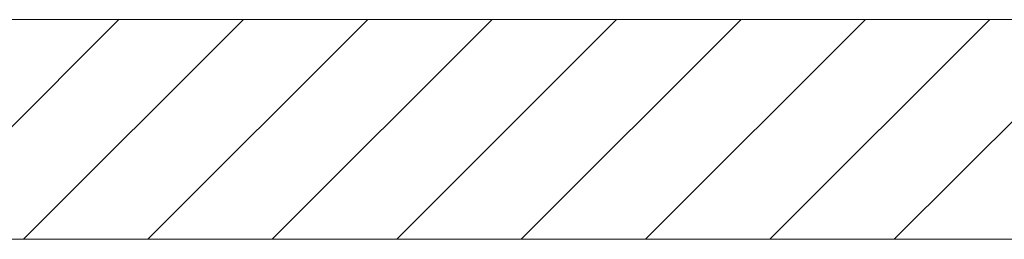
# Model space of a CAD drawing. Extents: x -620 to 300, y 62 to 1112.
# Tile 270 of 286: x 219.78 to 230.97, y 859.28 to 861.78. Entities that reach past the tile are written whole.
import ezdxf
from ezdxf.lldxf.tags import DXFTag

# ---------------------------------------------------------------- set-up
doc = ezdxf.new("R2010")
doc.units = 0
doc.layers.get('0').update_dxf_attribs({"lineweight": 13})
doc.layers.add('E_Detail_Linie_Text_Bem', color=7, linetype='Continuous', lineweight=13)
doc.layers.add('E_Detail_Wandschraffur', color=7, linetype='Continuous', lineweight=5, true_color=0xc0c0c0)
tags = doc.linetypes.add('fein_strichliert', pattern=[4, 1, -2, 1]).pattern_tags.tags
tags[8:9] = [DXFTag(74, 4), DXFTag(75, 0), DXFTag(340, '0'), DXFTag(46, 0.0), DXFTag(50, 0.0), DXFTag(44, 0.0), DXFTag(45, 0.0)]
tags[6:7] = [DXFTag(74, 4), DXFTag(75, 0), DXFTag(340, '0'), DXFTag(46, 0.0), DXFTag(50, 0.0), DXFTag(44, 0.0), DXFTag(45, 0.0)]
tags[4:5] = [DXFTag(74, 4), DXFTag(75, 0), DXFTag(340, '0'), DXFTag(46, 0.0), DXFTag(50, 0.0), DXFTag(44, 0.0), DXFTag(45, 0.0)]

# ---------------------------------------------------------------- blocks, each defined once
blk = doc.blocks.new('Referenz-A06G9SFV8I')
at = {"layer": 'E_Detail_Linie_Text_Bem', "linetype": 'Continuous', "ltscale": 0.13}
for p, q in [((241.067, 861.779), (189.74, 861.779)), ((189.74, 859.279), (238.567, 859.279)), ((200.132, 859.279), (241.067, 859.279))]:
    blk.add_line(p, q, dxfattribs=at)
at = {"layer": 'E_Detail_Wandschraffur', "linetype": 'ByBlock', "ltscale": 0.13}
for p, q in [((218.409, 859.279), (220.909, 861.779)), ((221.238, 859.279), (223.738, 861.779)), ((224.066, 859.279), (226.566, 861.779)), ((226.895, 859.279), (229.395, 861.779)), ((229.723, 859.279), (232.223, 861.779))]:
    blk.add_line(p, q, dxfattribs=at)
at = {"layer": 'E_Detail_Wandschraffur', "linetype": 'fein_strichliert', "ltscale": 0.13}
for p, q in [((219.824, 859.279), (222.324, 861.779)), ((222.652, 859.279), (225.152, 861.779)), ((225.481, 859.279), (227.981, 861.779)), ((228.309, 859.279), (230.809, 861.779))]:
    blk.add_line(p, q, dxfattribs=at)

msp = doc.modelspace()

# ---------------------------------------------------------------- block references
at = {"color": 8, "lineweight": 25, "ltscale": 0.25, "true_color": 0x808080}
msp.add_blockref('Referenz-A06G9SFV8I', (0, 0), dxfattribs=at)

doc.saveas('drawing.dxf')
